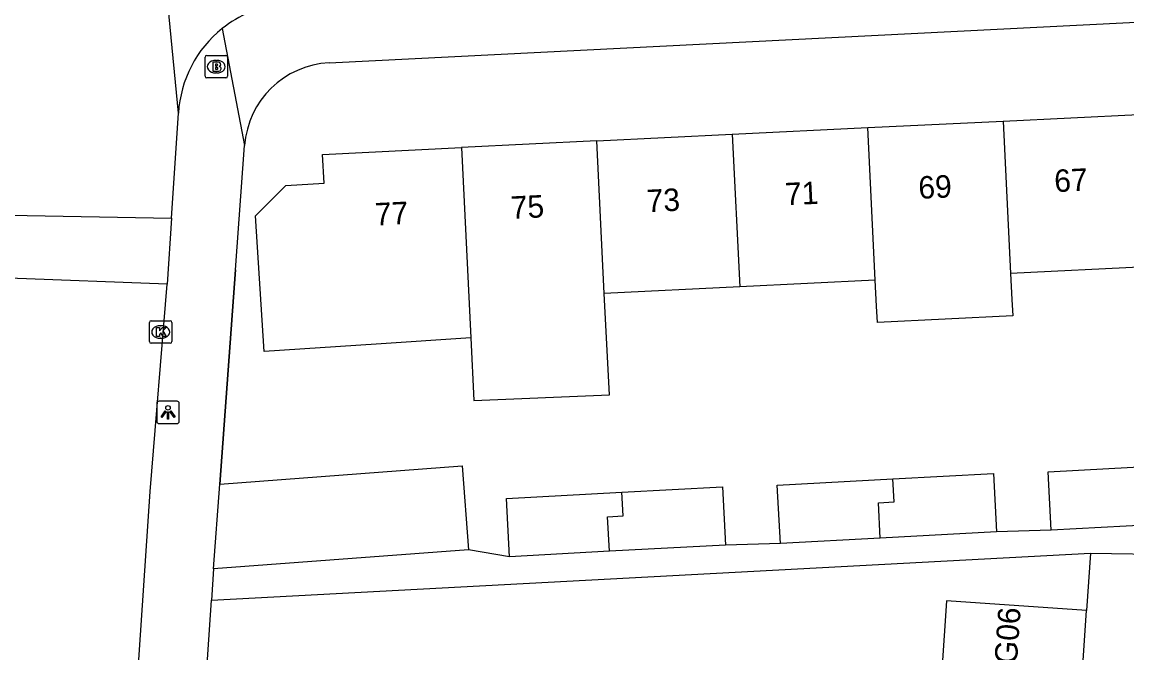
# Model space of a CAD drawing. Extents: x 161084 to 161928, y 385355 to 386522.
# Drawn here: x 161407.95 to 161457.17, y 386210.42 to 386238.5 of the extents above; entities that cross this region are included whole.
import ezdxf

# ---------------------------------------------------------------- set-up
doc = ezdxf.new("R2010")
doc.units = 0
for name, color, linetype in [('IMGEO_Brandkraan', 7, 'Continuous'), ('IMGEO_Kolk', 7, 'Continuous'), ('IMGEO_Lichtpunt', 7, 'Continuous'), ('IMGEO_Muur', 7, 'Continuous'), ('IMGEO_Pand', 7, 'Continuous'), ('IMGEO_Pand_nummerreeks', 7, 'Continuous'), ('IMGEO_Rijbaan_lokaal_open', 7, 'Continuous'), ('IMGEO_Voetpad_open', 7, 'Continuous')]:
    doc.layers.add(name, color=color, linetype=linetype)

msp = doc.modelspace()

# ---------------------------------------------------------------- linework, layer by layer
at = {"layer": 'IMGEO_Brandkraan'}
for p, q in [((161416.102, 386236.094), (161416.102, 386236.946)), ((161416.177, 386237.02), (161417.029, 386237.02)), ((161416.59, 386236.8), (161416.615, 386236.8)), ((161417.103, 386236.946), (161417.103, 386236.094)), ((161416.613, 386236.24), (161416.588, 386236.24)), ((161417.029, 386236.02), (161416.177, 386236.02))]:
    msp.add_line(p, q, dxfattribs=at)
for points in [[(161416.102, 386236.094), (161416.102, 386236.946)], [(161416.177, 386237.02), (161417.029, 386237.02)], [(161416.45, 386236.72), (161416.45, 386236.32), (161416.663, 386236.32)], [(161416.681, 386236.72), (161416.45, 386236.72)], [(161416.629, 386236.639), (161416.575, 386236.639), (161416.575, 386236.563)], [(161416.575, 386236.563), (161416.628, 386236.563)], [(161417.103, 386236.946), (161417.103, 386236.094)], [(161416.637, 386236.487), (161416.575, 386236.487), (161416.575, 386236.406)], [(161416.575, 386236.406), (161416.637, 386236.406)], [(161417.029, 386236.02), (161416.177, 386236.02)]]:
    msp.add_lwpolyline(points, dxfattribs=at)
for centre, radius, start, end in [((161416.179, 386236.944), 0.0765, 91.552, 178.448), ((161416.179, 386236.944), 0.0765, 91.552, 178.448), ((161416.63, 386236.601), 0.0379, 267.8285, 90.9355), ((161416.685, 386236.575), 0.145, 59.4692, 91.5367), ((161416.71, 386236.622), 0.0922, 285.5137, 58.1501), ((161417.027, 386236.944), 0.0765, 1.552, 88.448), ((161417.027, 386236.944), 0.0765, 1.552, 88.448), ((161416.179, 386236.096), 0.0765, 181.552, 268.448), ((161416.179, 386236.096), 0.0765, 181.552, 268.448), ((161416.638, 386236.446), 0.0404, 269.8759, 90.5077), ((161416.669, 386236.571), 0.251, 268.6676, 293.5347), ((161416.715, 386236.43), 0.105, 301.3115, 78.989), ((161417.027, 386236.096), 0.0765, 271.552, 358.448), ((161417.027, 386236.096), 0.0765, 271.552, 358.448)]:
    msp.add_arc(centre, radius, start, end, dxfattribs=at)
for centre, major_axis, ratio, start_param, end_param in [((161416.589, 386236.52), (-0.387, 0.002), 0.722429, 4.712389, 7.853982), ((161416.614, 386236.52), (-0.39, 0.002), 0.717154, 1.570796, 4.712389)]:
    msp.add_ellipse(centre, major_axis=major_axis, ratio=ratio, start_param=start_param, end_param=end_param, dxfattribs=at)
at = {"layer": 'IMGEO_Kolk'}
for p, q in [((161413.626, 386224.281), (161413.626, 386225.133)), ((161413.701, 386225.207), (161414.553, 386225.207)), ((161414.114, 386224.987), (161414.139, 386224.987)), ((161414.627, 386225.133), (161414.627, 386224.281)), ((161414.137, 386224.427), (161414.112, 386224.427)), ((161414.553, 386224.207), (161413.701, 386224.207))]:
    msp.add_line(p, q, dxfattribs=at)
for points in [[(161413.626, 386224.281), (161413.626, 386225.133)], [(161413.701, 386225.207), (161414.553, 386225.207)], [(161413.947, 386224.907), (161414.07, 386224.907), (161414.07, 386224.756), (161414.2, 386224.907), (161414.364, 386224.907), (161414.218, 386224.756), (161414.371, 386224.507), (161414.219, 386224.507), (161414.134, 386224.671), (161414.07, 386224.604), (161414.07, 386224.507), (161413.947, 386224.507), (161413.947, 386224.907)], [(161414.627, 386225.133), (161414.627, 386224.281)], [(161414.553, 386224.207), (161413.701, 386224.207)]]:
    msp.add_lwpolyline(points, dxfattribs=at)
for centre, start, end in [((161413.703, 386225.131), 91.552, 178.448), ((161413.703, 386225.131), 91.552, 178.448), ((161414.551, 386225.131), 1.552, 88.448), ((161414.551, 386225.131), 1.552, 88.448), ((161413.703, 386224.283), 181.552, 268.448), ((161413.703, 386224.283), 181.552, 268.448), ((161414.551, 386224.283), 271.552, 358.448), ((161414.551, 386224.283), 271.552, 358.448)]:
    msp.add_arc(centre, 0.0765, start, end, dxfattribs=at)
for centre, major_axis, ratio, start_param, end_param in [((161414.113, 386224.707), (-0.387, 0.002), 0.722429, 4.712389, 7.853982), ((161414.138, 386224.707), (-0.39, 0.002), 0.717154, 1.570796, 4.712389)]:
    msp.add_ellipse(centre, major_axis=major_axis, ratio=ratio, start_param=start_param, end_param=end_param, dxfattribs=at)
at = {"layer": 'IMGEO_Lichtpunt'}
for p, q in [((161413.954, 386221.532), (161413.954, 386220.725)), ((161413.954, 386221.532), (161413.954, 386220.725)), ((161414.856, 386221.627), (161414.048, 386221.627)), ((161414.856, 386221.627), (161414.048, 386221.627)), ((161414.95, 386220.725), (161414.95, 386221.532)), ((161414.95, 386220.725), (161414.95, 386221.532)), ((161414.048, 386220.631), (161414.856, 386220.631)), ((161414.048, 386220.631), (161414.856, 386220.631))]:
    msp.add_line(p, q, dxfattribs=at)
for points in [[(161414.328, 386221.196), (161414.367, 386221.168), (161414.179, 386220.906), (161414.141, 386220.933), (161414.328, 386221.196)], [(161414.43, 386221.148), (161414.477, 386221.148), (161414.477, 386220.826), (161414.43, 386220.826), (161414.43, 386221.148)], [(161414.54, 386221.168), (161414.578, 386221.195), (161414.765, 386220.933), (161414.726, 386220.905), (161414.54, 386221.168)]]:
    msp.add_lwpolyline(points, dxfattribs=at)
msp.add_circle((161414.453, 386221.33), 0.0994, dxfattribs=at)
for centre, start, end in [((161414.048, 386221.532), 90, 180), ((161414.048, 386221.532), 90, 180), ((161414.856, 386221.532), 0, 90), ((161414.856, 386221.532), 0, 90), ((161414.048, 386220.725), 180, 270), ((161414.048, 386220.725), 180, 270), ((161414.856, 386220.725), 270, 0), ((161414.856, 386220.725), 270, 360)]:
    msp.add_arc(centre, 0.0946, start, end, dxfattribs=at)
at = {"layer": 'IMGEO_Muur'}
msp.add_lwpolyline([(161417.461, 386227.47), (161416.762, 386217.94)], dxfattribs=at)
at = {"layer": 'IMGEO_Pand'}
for points in [[(161445.621, 386233.805), (161451.654, 386234.101)], [(161451.654, 386234.101), (161457.687, 386234.397)], [(161451.654, 386234.101), (161451.987, 386227.309)], [(161439.588, 386233.51), (161445.621, 386233.805)], [(161445.954, 386227.013), (161445.621, 386233.805)], [(161433.556, 386233.214), (161427.523, 386232.919)], [(161433.556, 386233.214), (161439.588, 386233.51)], [(161433.889, 386226.422), (161433.556, 386233.214)], [(161439.588, 386233.51), (161439.921, 386226.718)], [(161427.939, 386224.442), (161423.732, 386224.164), (161418.742, 386223.834), (161418.343, 386229.876), (161419.705, 386231.235), (161421.41, 386231.334), (161421.329, 386232.615), (161427.523, 386232.919)], [(161427.523, 386232.919), (161427.939, 386224.442)], [(161451.987, 386227.309), (161452.044, 386226.153), (161452.08, 386225.421), (161446.055, 386225.126), (161446.011, 386225.857), (161445.954, 386227.013)], [(161458.02, 386227.605), (161451.987, 386227.309)], [(161439.921, 386226.718), (161433.889, 386226.422)], [(161445.954, 386227.013), (161439.921, 386226.718)], [(161427.939, 386224.442), (161428.076, 386221.653), (161434.112, 386221.905), (161433.972, 386224.738), (161433.889, 386226.422)], [(161416.762, 386217.94), (161427.557, 386218.749), (161427.837, 386215.015)], [(161446.739, 386218.17), (161451.219, 386218.412), (161451.359, 386215.817)], [(161453.796, 386215.888), (161453.655, 386218.483), (161458.805, 386218.762)], [(161416.485, 386214.164), (161416.762, 386217.94)], [(161441.73, 386215.296), (161441.589, 386217.891), (161446.739, 386218.17)], [(161446.181, 386215.537), (161446.096, 386217.106), (161446.794, 386217.144), (161446.739, 386218.17)], [(161429.665, 386214.705), (161429.524, 386217.3), (161434.673, 386217.579)], [(161434.115, 386214.946), (161434.032, 386216.486), (161434.73, 386216.524), (161434.673, 386217.579)], [(161434.673, 386217.579), (161439.154, 386217.821), (161439.294, 386215.226)], [(161458.247, 386216.129), (161453.796, 386215.888)], [(161446.181, 386215.537), (161441.73, 386215.296)], [(161451.359, 386215.817), (161446.181, 386215.537)], [(161427.837, 386215.015), (161416.485, 386214.164)], [(161434.115, 386214.946), (161429.665, 386214.705)], [(161439.294, 386215.226), (161434.115, 386214.946)], [(161455.373, 386212.303), (161449.135, 386212.742), (161448.917, 386209.633)], [(161455.155, 386209.194), (161455.373, 386212.303)]]:
    msp.add_lwpolyline(points, dxfattribs=at)
at = {"layer": 'IMGEO_Rijbaan_lokaal_open'}
for points in [[(161414.919, 386234.455), (161413.264, 386251.618), (161413.26, 386251.899)], [(161414.602, 386229.773), (161414.919, 386234.455)], [(161407.371, 386229.904), (161414.602, 386229.773)], [(161414.602, 386229.773), (161414.409, 386226.845)], [(161414.409, 386226.845), (161407.364, 386227.1)], [(161409.926, 386162.732), (161413.073, 386209.018), (161413.657, 386217.606), (161414.409, 386226.845)], [(161416.383, 386212.771), (161455.553, 386214.862)], [(161455.553, 386214.862), (161455.373, 386212.303)], [(161416.156, 386209.248), (161416.383, 386212.771)]]:
    msp.add_lwpolyline(points, dxfattribs=at)
for centre, radius, start, end in [((161420.135, 386234.143), 5.224, 97.3778, 128.7208), ((161420.134, 386234.142), 5.225, 128.7088, 176.565)]:
    msp.add_arc(centre, radius, start, end, dxfattribs=at)
at = {"layer": 'IMGEO_Voetpad_open'}
for points in [[(161421.631, 386236.693), (161500, 386240.657), (161596.398, 386245.532)], [(161416.867, 386238.219), (161417.867, 386233.015)], [(161416.762, 386217.94), (161417.461, 386227.47), (161417.867, 386233.015)], [(161453.796, 386215.888), (161451.359, 386215.817)], [(161429.665, 386214.705), (161427.837, 386215.015)], [(161441.73, 386215.296), (161439.294, 386215.226)], [(161455.553, 386214.862), (161459.297, 386214.8)], [(161416.485, 386214.164), (161416.383, 386212.771)]]:
    msp.add_lwpolyline(points, dxfattribs=at)
msp.add_arc((161421.831, 386232.723), 3.975, 92.8854, 175.7904, dxfattribs=at)

# ---------------------------------------------------------------- texts
at = {"layer": 'IMGEO_Pand_nummerreeks'}
for s, rotation, p in [('69', 2.8075, (161447.902, 386230.633)), ('67', 2.8056, (161453.955, 386230.93)), ('71', 2.8056, (161441.962, 386230.343)), ('75', 2.8075, (161429.743, 386229.743)), ('73', 2.8056, (161435.796, 386230.04)), ('77', 2.8056, (161423.69, 386229.447)), ('14/G06', 85.9858, (161452.133, 386208.04))]:
    msp.add_text(s, height=1, rotation=rotation, dxfattribs=at).set_placement(p)

doc.saveas('drawing.dxf')
